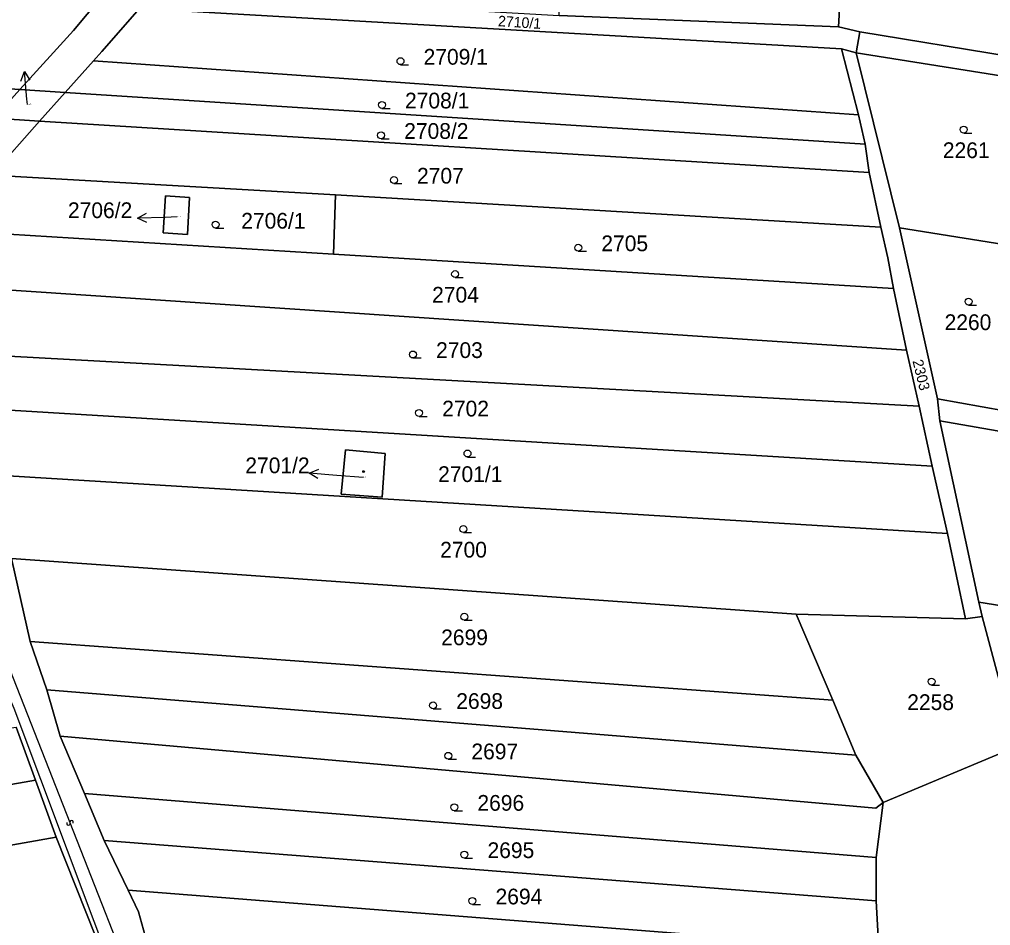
# Model space of a CAD drawing. Extents: x -596024 to -594475, y -1163820 to -1161957.
# Drawn here: x -595703.9 to -595598.9, y -1163161.8 to -1163063.8 of the extents above; entities that cross this region are included whole.
import ezdxf

# ---------------------------------------------------------------- set-up
doc = ezdxf.new("R2010")
doc.units = 0
for name, color, linetype in [('Level 1', 7, 'Continuous'), ('Level 13', 7, 'Continuous'), ('Level 3', 7, 'Continuous'), ('Level 4', 7, 'Continuous'), ('Level 5', 7, 'Continuous'), ('Level 57', 7, 'Continuous'), ('Level 60', 7, 'Continuous')]:
    doc.layers.add(name, color=color, linetype=linetype)

msp = doc.modelspace()

# ---------------------------------------------------------------- linework, layer by layer
at = {"layer": 'Level 1'}
for points in [[(-595703.87, -1163071.37), (-595698.09, -1163065.01), (-595678.51, -1163041.57), (-595661.53, -1163017.48), (-595648.68, -1162998.76), (-595637.58, -1162982.79), (-595632.94, -1162975.42)], [(-595615.36, -1163064.62), (-595614.28, -1163045.29)], [(-595695.93, -1163068.28), (-595695.02, -1163067.26), (-595690.94, -1163062.64)], [(-595615.02, -1163066.99), (-595690.94, -1163062.64)], [(-595615.36, -1163064.62), (-595645.56, -1163063.39)], [(-595613.06, -1163065.16), (-595615.36, -1163064.62)], [(-595613.06, -1163065.16), (-595613.43, -1163067.43)], [(-595580.53, -1163070.49), (-595613.06, -1163065.16)], [(-595613.19, -1163074.13), (-595615.02, -1163066.99)], [(-595615.02, -1163066.99), (-595613.43, -1163067.43)], [(-595608.75, -1163086.33), (-595613.43, -1163067.43)], [(-595613.43, -1163067.43), (-595592.12, -1163070.81)], [(-595698.99, -1163071.7), (-595695.93, -1163068.28)], [(-595695.93, -1163068.28), (-595613.19, -1163074.13)], [(-595703.87, -1163071.37), (-595716.06, -1163070.56)], [(-595706.69, -1163074.49), (-595703.87, -1163071.37)], [(-595698.99, -1163071.7), (-595703.87, -1163071.37)], [(-595701.74, -1163074.8), (-595698.99, -1163071.7)], [(-595612.48, -1163077.3), (-595698.99, -1163071.7)], [(-595612.48, -1163077.3), (-595613.19, -1163074.13)], [(-595706.93, -1163080.65), (-595701.74, -1163074.8)], [(-595706.69, -1163074.49), (-595701.74, -1163074.8)], [(-595701.74, -1163074.8), (-595612.02, -1163080.36)], [(-595612.02, -1163080.36), (-595612.48, -1163077.3)], [(-595610.76, -1163086.28), (-595612.02, -1163080.36)], [(-595669.73, -1163082.76), (-595706.93, -1163080.65)], [(-595685.77, -1163087.05), (-595688.39, -1163086.88), (-595688.14, -1163082.89), (-595685.52, -1163083.06), (-595685.77, -1163087.05)], [(-595669.73, -1163082.76), (-595669.95, -1163089.18)], [(-595610.76, -1163086.28), (-595669.73, -1163082.76)], [(-595712.18, -1163086.58), (-595669.95, -1163089.18)], [(-595609.42, -1163092.91), (-595610.01, -1163089.58), (-595610.76, -1163086.28)], [(-595608.75, -1163086.33), (-595594.77, -1163088.58)], [(-595604.63, -1163104.85), (-595608.75, -1163086.33)], [(-595669.95, -1163089.18), (-595609.42, -1163092.91)], [(-595717.21, -1163092.27), (-595608, -1163099.58)], [(-595608, -1163099.58), (-595609.42, -1163092.91)], [(-595606.62, -1163105.63), (-595717.58, -1163099.53)], [(-595606.62, -1163105.63), (-595608, -1163099.58)], [(-595712.14, -1163105.63), (-595605.22, -1163112.13)], [(-595605.22, -1163112.13), (-595606.62, -1163105.63)], [(-595604.63, -1163104.85), (-595604.41, -1163107.23)], [(-595597.39, -1163106.13), (-595604.63, -1163104.85)], [(-595604.41, -1163107.23), (-595586.39, -1163110.35)], [(-595604.41, -1163107.23), (-595600.17, -1163126.82)], [(-595668.67, -1163110.34), (-595664.37, -1163110.76), (-595664.7, -1163115.47), (-595669.14, -1163115.15), (-595668.67, -1163110.34)], [(-595603.55, -1163119.39), (-595605.22, -1163112.13)], [(-595603.55, -1163119.39), (-595709.28, -1163112.9)], [(-595601.61, -1163128.61), (-595603.55, -1163119.39)], [(-595702.75, -1163131.07), (-595704.77, -1163122.12)], [(-595704.77, -1163122.12), (-595619.93, -1163128.11)], [(-595600.17, -1163126.82), (-595599.83, -1163128.38)], [(-595600.17, -1163126.82), (-595589.81, -1163128.49)], [(-595615.98, -1163137.42), (-595619.93, -1163128.11)], [(-595619.93, -1163128.11), (-595601.61, -1163128.61)], [(-595601.61, -1163128.61), (-595599.83, -1163128.38)], [(-595599.83, -1163128.38), (-595596.08, -1163142.44)], [(-595700.98, -1163136.29), (-595702.75, -1163131.07)], [(-595615.98, -1163137.42), (-595702.75, -1163131.07)], [(-595699.52, -1163141.3), (-595700.98, -1163136.29)], [(-595700.98, -1163136.29), (-595613.48, -1163143.37)], [(-595613.48, -1163143.37), (-595615.98, -1163137.42)], [(-595702.2, -1163146.07), (-595704.29, -1163140.36)], [(-595696.9, -1163147.5), (-595699.52, -1163141.3)], [(-595699.52, -1163141.3), (-595611.3, -1163149.11), (-595610.52, -1163148.49)], [(-595610.52, -1163148.49), (-595596.08, -1163142.44)], [(-595610.52, -1163148.49), (-595613.48, -1163143.37)], [(-595702.2, -1163146.07), (-595755.71, -1163155.5), (-595768.41, -1163156.84)], [(-595699.94, -1163152.23), (-595702.2, -1163146.07)], [(-595694.77, -1163152.59), (-595696.9, -1163147.5)], [(-595696.9, -1163147.5), (-595611.29, -1163154.45)], [(-595611.29, -1163154.45), (-595610.52, -1163148.49)], [(-595699.94, -1163152.23), (-595755.32, -1163162.05), (-595793.63, -1163166.36)], [(-595699.94, -1163152.23), (-595695.71, -1163162.95)], [(-595692.17, -1163157.96), (-595694.77, -1163152.59)], [(-595611.27, -1163159.13), (-595694.77, -1163152.59)], [(-595611.27, -1163159.13), (-595611.29, -1163154.45)], [(-595690.34, -1163162.9), (-595691.04, -1163160.31), (-595692.17, -1163157.96)], [(-595692.17, -1163157.96), (-595610.98, -1163164.36)], [(-595610.98, -1163164.36), (-595611.27, -1163159.13)]]:
    msp.add_lwpolyline(points, dxfattribs=at)
at = {"layer": 'Level 13'}
for centre, start, end in [((-595698.63, -1163150.76), 148.8369, 20.9349), ((-595698.29, -1163150.62), 328.6225, 201.2125)]:
    msp.add_arc(centre, 0.184, start, end, dxfattribs=at)
at = {"layer": 'Level 3'}
for points in [[(-595589.06, -1163369.57), (-595605.82, -1163354.55), (-595624.37, -1163318.41), (-595627.64, -1163311.14), (-595640.13, -1163280.53), (-595658.11, -1163241.42), (-595667.31, -1163223.65), (-595682.35, -1163191.65), (-595714.56, -1163109.73), (-595719.08, -1163103.49)], [(-595570.47, -1163380.31), (-595590.93, -1163371.07), (-595607.77, -1163356.11), (-595622.34, -1163330.36), (-595626.4, -1163320.04), (-595629.2, -1163312.39), (-595641.66, -1163281.25), (-595659.92, -1163242.26), (-595669.39, -1163224.63), (-595684.22, -1163192.36), (-595704.51, -1163138.34), (-595716.42, -1163110.71), (-595720.5, -1163104.83)]]:
    msp.add_lwpolyline(points, dxfattribs=at)
at = {"layer": 'Level 5'}
for p, q in [((-595662.72, -1163068.7), (-595661.84, -1163068.7)), ((-595664.73, -1163073.43), (-595663.85, -1163073.43)), ((-595601.81, -1163076.1), (-595600.94, -1163076.1)), ((-595664.82, -1163076.72), (-595663.95, -1163076.72)), ((-595663.43, -1163081.56), (-595662.56, -1163081.56)), ((-595682.72, -1163086.37), (-595681.84, -1163086.37)), ((-595643.5, -1163088.87), (-595642.62, -1163088.87)), ((-595656.81, -1163091.73), (-595655.94, -1163091.73)), ((-595601.29, -1163094.7), (-595600.42, -1163094.7)), ((-595661.37, -1163100.42), (-595660.49, -1163100.42)), ((-595660.71, -1163106.74), (-595659.83, -1163106.74)), ((-595655.47, -1163111.13), (-595654.59, -1163111.13)), ((-595655.92, -1163119.3), (-595655.05, -1163119.3)), ((-595655.82, -1163128.78), (-595654.95, -1163128.78)), ((-595605.29, -1163135.79), (-595604.42, -1163135.79)), ((-595659.19, -1163138.37), (-595658.32, -1163138.37)), ((-595657.55, -1163143.82), (-595656.68, -1163143.82)), ((-595656.9, -1163149.38), (-595656.03, -1163149.38)), ((-595655.81, -1163154.5), (-595654.94, -1163154.5)), ((-595654.94, -1163159.51), (-595654.07, -1163159.51))]:
    msp.add_line(p, q, dxfattribs=at)
for centre, radius in [((-595662.72, -1163068.32), 0.375), ((-595664.73, -1163073.05), 0.375), ((-595601.81, -1163075.72), 0.375), ((-595664.82, -1163076.34), 0.375), ((-595663.43, -1163081.18), 0.375), ((-595682.72, -1163085.99), 0.375), ((-595643.5, -1163088.49), 0.375), ((-595656.81, -1163091.35), 0.375), ((-595601.29, -1163094.32), 0.375), ((-595661.37, -1163100.04), 0.375), ((-595660.71, -1163106.36), 0.375), ((-595655.47, -1163110.75), 0.375), ((-595666.71, -1163112.7), 0.09), ((-595666.71, -1163112.7), 0.0521), ((-595655.92, -1163118.92), 0.375), ((-595655.82, -1163128.4), 0.375), ((-595605.29, -1163135.41), 0.375), ((-595659.19, -1163137.99), 0.375), ((-595657.55, -1163143.44), 0.375), ((-595656.9, -1163149), 0.375), ((-595655.81, -1163154.12), 0.375), ((-595654.94, -1163159.13), 0.375)]:
    msp.add_circle(centre, radius, dxfattribs=at)
at = {"layer": 'Level 57'}
for p, q in [((-595703.11, -1163072.43), (-595703.37, -1163069.44)), ((-595703.06, -1163073.01), (-595703.11, -1163072.43)), ((-595688.17, -1163085.21), (-595691.17, -1163085.29)), ((-595686.88, -1163085.17), (-595688.17, -1163085.21)), ((-595669.61, -1163113.12), (-595672.6, -1163112.88)), ((-595666.74, -1163113.36), (-595669.61, -1163113.12))]:
    msp.add_line(p, q, dxfattribs=at)
for points in [[(-595703.78, -1163070.48), (-595703.37, -1163069.44), (-595702.79, -1163070.39)], [(-595690.16, -1163085.76), (-595691.17, -1163085.29), (-595690.18, -1163084.76)], [(-595671.64, -1163113.46), (-595672.6, -1163112.88), (-595671.56, -1163112.46)]]:
    msp.add_lwpolyline(points, dxfattribs=at)
at = {"layer": 'Level 60'}
for points in [[(-595678.51, -1163041.57), (-595698.09, -1163065.01), (-595703.87, -1163071.37), (-595716.06, -1163070.56), (-595725.06, -1163069.97), (-595728.81, -1163069.72), (-595738.74, -1163069.07), (-595745.29, -1163068.64), (-595748.2, -1163066.53), (-595746.83, -1163064.67), (-595743.48, -1163060.13)], [(-595690.94, -1163062.64), (-595695.02, -1163067.26), (-595695.93, -1163068.28), (-595698.99, -1163071.7), (-595703.87, -1163071.37), (-595698.09, -1163065.01), (-595678.51, -1163041.57)], [(-595610.98, -1163164.36), (-595611.27, -1163159.13), (-595611.29, -1163154.45), (-595610.52, -1163148.49), (-595596.08, -1163142.44), (-595578.48, -1163135.07), (-595561.59, -1163128.17), (-595537.52, -1163119.02), (-595498.86, -1163106.53), (-595484.71, -1163102.14), (-595464.12, -1163095.9), (-595437.23, -1163153.46), (-595589.56, -1163211.26)], [(-595704.77, -1163122.12), (-595702.75, -1163131.07), (-595700.98, -1163136.29), (-595699.52, -1163141.3), (-595696.9, -1163147.5), (-595694.77, -1163152.59), (-595692.17, -1163157.96), (-595691.04, -1163160.31), (-595690.34, -1163162.9)], [(-595695.71, -1163162.95), (-595699.94, -1163152.23), (-595702.2, -1163146.07), (-595704.29, -1163140.36)]]:
    msp.add_lwpolyline(points, dxfattribs=at)
for points in [[(-595615.36, -1163064.62), (-595645.56, -1163063.39), (-595645.33, -1163042.07), (-595645.29, -1163041.7), (-595644.88, -1163041.69), (-595636.94, -1163041.47), (-595636.96, -1163041.67), (-595614.28, -1163045.29)], [(-595580.53, -1163070.49), (-595613.06, -1163065.16), (-595615.36, -1163064.62), (-595614.28, -1163045.29), (-595577.37, -1163051.18)], [(-595613.06, -1163065.16), (-595613.43, -1163067.43), (-595615.02, -1163066.99), (-595690.94, -1163062.64), (-595689.34, -1163060.83), (-595660.13, -1163062.54), (-595645.56, -1163063.39), (-595615.36, -1163064.62)], [(-595615.02, -1163066.99), (-595613.19, -1163074.13), (-595695.93, -1163068.28), (-595695.02, -1163067.26), (-595690.94, -1163062.64)], [(-595592.12, -1163070.81), (-595613.43, -1163067.43), (-595613.06, -1163065.16), (-595580.53, -1163070.49), (-595556.96, -1163074.39), (-595545.24, -1163076.07), (-595534.13, -1163077.66), (-595534.18, -1163079.87), (-595545.67, -1163078.07), (-595557.19, -1163076.35), (-595568.67, -1163074.46), (-595580.44, -1163072.7)], [(-595601.61, -1163128.61), (-595603.55, -1163119.39), (-595605.22, -1163112.13), (-595606.62, -1163105.63), (-595608, -1163099.58), (-595609.42, -1163092.91), (-595610.01, -1163089.58), (-595610.76, -1163086.28), (-595612.02, -1163080.36), (-595612.48, -1163077.3), (-595613.19, -1163074.13), (-595615.02, -1163066.99), (-595613.43, -1163067.43), (-595608.75, -1163086.33), (-595604.63, -1163104.85), (-595604.41, -1163107.23), (-595600.17, -1163126.82), (-595599.83, -1163128.38)], [(-595608.75, -1163086.33), (-595613.43, -1163067.43), (-595592.12, -1163070.81), (-595594.77, -1163088.58)], [(-595703.87, -1163071.37), (-595706.69, -1163074.49), (-595718.57, -1163073.74), (-595727.72, -1163073.16), (-595731.39, -1163072.93), (-595739.53, -1163072.41), (-595740.77, -1163071.6), (-595745.29, -1163068.64), (-595738.74, -1163069.07), (-595728.81, -1163069.72), (-595725.06, -1163069.97), (-595716.06, -1163070.56)], [(-595613.19, -1163074.13), (-595612.48, -1163077.3), (-595698.99, -1163071.7), (-595695.93, -1163068.28)], [(-595706.69, -1163074.49), (-595703.87, -1163071.37), (-595698.99, -1163071.7), (-595701.74, -1163074.8)], [(-595701.74, -1163074.8), (-595698.99, -1163071.7), (-595612.48, -1163077.3), (-595612.02, -1163080.36)], [(-595711.98, -1163080.35), (-595706.69, -1163074.49), (-595701.74, -1163074.8), (-595706.93, -1163080.65)], [(-595706.93, -1163080.65), (-595701.74, -1163074.8), (-595612.02, -1163080.36), (-595610.76, -1163086.28), (-595669.73, -1163082.76)], [(-595669.73, -1163082.76), (-595669.95, -1163089.18), (-595712.18, -1163086.58), (-595706.93, -1163080.65)], [(-595688.39, -1163086.88), (-595685.77, -1163087.05), (-595685.52, -1163083.06), (-595688.14, -1163082.89)], [(-595685.77, -1163087.05), (-595688.39, -1163086.88), (-595688.14, -1163082.89), (-595685.52, -1163083.06)], [(-595610.01, -1163089.58), (-595609.42, -1163092.91), (-595669.95, -1163089.18), (-595669.73, -1163082.76), (-595610.76, -1163086.28)], [(-595609.42, -1163092.91), (-595608, -1163099.58), (-595717.21, -1163092.27), (-595712.18, -1163086.58), (-595669.95, -1163089.18)], [(-595604.63, -1163104.85), (-595608.75, -1163086.33), (-595594.77, -1163088.58), (-595597.39, -1163106.13)], [(-595608, -1163099.58), (-595606.62, -1163105.63), (-595717.58, -1163099.53), (-595718.74, -1163094), (-595717.21, -1163092.27)], [(-595606.62, -1163105.63), (-595605.22, -1163112.13), (-595712.14, -1163105.63), (-595717.58, -1163099.53)], [(-595605.22, -1163112.13), (-595603.55, -1163119.39), (-595709.28, -1163112.9), (-595712.14, -1163105.63)], [(-595586.07, -1163108.32), (-595574.49, -1163110.12), (-595562.93, -1163112.25), (-595551.42, -1163114.29), (-595539.98, -1163116.32), (-595540.34, -1163118.49), (-595563.2, -1163114.24), (-595574.82, -1163112.27), (-595586.39, -1163110.35), (-595604.41, -1163107.23), (-595604.63, -1163104.85), (-595597.39, -1163106.13)], [(-595604.41, -1163107.23), (-595586.39, -1163110.35), (-595589.81, -1163128.49), (-595600.17, -1163126.82)], [(-595664.37, -1163110.76), (-595668.67, -1163110.34), (-595669.14, -1163115.15), (-595664.7, -1163115.47)], [(-595668.67, -1163110.34), (-595664.37, -1163110.76), (-595664.7, -1163115.47), (-595669.14, -1163115.15)], [(-595603.55, -1163119.39), (-595601.61, -1163128.61), (-595619.93, -1163128.11), (-595704.77, -1163122.12), (-595709.28, -1163112.9)], [(-595702.75, -1163131.07), (-595704.77, -1163122.12), (-595619.93, -1163128.11), (-595615.98, -1163137.42)], [(-595599.83, -1163128.38), (-595600.17, -1163126.82), (-595589.81, -1163128.49), (-595577.74, -1163130.44), (-595578.48, -1163135.07), (-595596.08, -1163142.44)], [(-595613.48, -1163143.37), (-595615.98, -1163137.42), (-595619.93, -1163128.11), (-595601.61, -1163128.61), (-595599.83, -1163128.38), (-595596.08, -1163142.44), (-595610.52, -1163148.49)], [(-595615.98, -1163137.42), (-595613.48, -1163143.37), (-595700.98, -1163136.29), (-595702.75, -1163131.07)], [(-595699.52, -1163141.3), (-595700.98, -1163136.29), (-595613.48, -1163143.37), (-595610.52, -1163148.49), (-595611.3, -1163149.11)], [(-595702.2, -1163146.07), (-595755.71, -1163155.5), (-595768.41, -1163156.84), (-595769.08, -1163148.76), (-595756.54, -1163147.72), (-595704.29, -1163140.36)], [(-595696.9, -1163147.5), (-595699.52, -1163141.3), (-595611.3, -1163149.11), (-595610.52, -1163148.49), (-595611.29, -1163154.45)], [(-595755.71, -1163155.5), (-595702.2, -1163146.07), (-595699.94, -1163152.23), (-595755.32, -1163162.05), (-595793.63, -1163166.36), (-595784.85, -1163158.57), (-595768.41, -1163156.84)], [(-595611.29, -1163154.45), (-595611.27, -1163159.13), (-595694.77, -1163152.59), (-595696.9, -1163147.5)], [(-595755.32, -1163162.05), (-595699.94, -1163152.23), (-595695.71, -1163162.95), (-595755.01, -1163175.24), (-595811.46, -1163181.41), (-595812.64, -1163181.39), (-595798.77, -1163170.93), (-595793.63, -1163166.36)], [(-595611.27, -1163159.13), (-595610.98, -1163164.36), (-595692.17, -1163157.96), (-595694.77, -1163152.59)], [(-595610.15, -1163167.24), (-595609.16, -1163170.18), (-595690.34, -1163162.9), (-595691.04, -1163160.31), (-595692.17, -1163157.96), (-595610.98, -1163164.36), (-595610.78, -1163165.65)]]:
    msp.add_lwpolyline(points, close=True, dxfattribs=at)

# ---------------------------------------------------------------- texts
at = {"layer": 'Level 4'}
for s, rotation, p in [('2710/1', 356.263, (-595652.2, -1163064.53)), ('2303', 283.8548, (-595607.36, -1163100.74))]:
    msp.add_text(s, height=1.14, rotation=rotation, dxfattribs=at).set_placement(p)
for s, height, p in [('2709/1', 1.7, (-595660.22, -1163068.7)), ('2708/1', 1.7, (-595662.23, -1163073.43)), ('2223/6', 0.1, (-595703.06, -1163073.01)), ('2708/2', 1.7, (-595662.32, -1163076.72)), ('2261', 1.7, (-595604.07, -1163078.8)), ('2707', 1.7, (-595660.93, -1163081.56)), ('2706/1', 1.7, (-595679.94, -1163086.43)), ('2706/2', 0.1, (-595686.88, -1163085.17)), ('2705', 1.7, (-595641, -1163088.87)), ('2704', 1.7, (-595659.3, -1163094.43)), ('2260', 1.7, (-595603.88, -1163097.4)), ('2703', 1.7, (-595658.87, -1163100.42)), ('2702', 1.7, (-595658.21, -1163106.74)), ('2701/1', 1.7, (-595658.65, -1163113.83)), ('2701/2', 0.1, (-595666.74, -1163113.36)), ('2700', 1.7, (-595658.43, -1163122)), ('2699', 1.7, (-595658.32, -1163131.48)), ('2698', 1.7, (-595656.69, -1163138.37)), ('2258', 1.7, (-595607.92, -1163138.49)), ('2697', 1.7, (-595655.05, -1163143.82)), ('2696', 1.7, (-595654.4, -1163149.38)), ('2695', 1.7, (-595653.31, -1163154.5)), ('2694', 1.7, (-595652.44, -1163159.51))]:
    msp.add_text(s, height=height, dxfattribs=at).set_placement(p)
at = {"layer": 'Level 57'}
for s, p in [('2706/2', (-595698.68, -1163085.29)), ('2701/2', (-595679.5, -1163112.88))]:
    msp.add_text(s, height=1.7, dxfattribs=at).set_placement(p)

doc.saveas('drawing.dxf')
